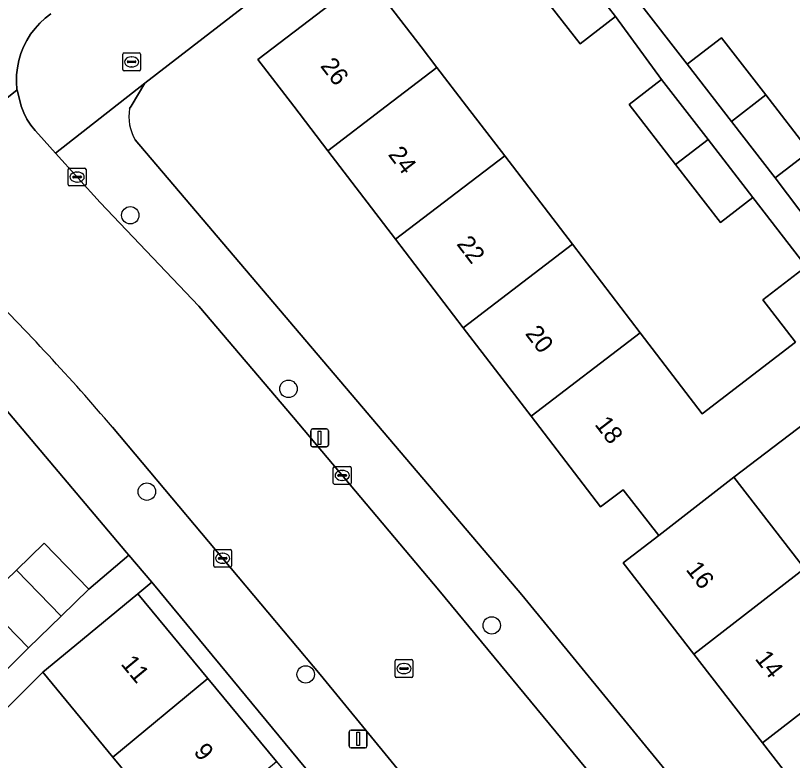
# Model space of a CAD drawing. Extents: x 159217 to 160349, y 381246 to 382172.
# Drawn here: x 159617.29 to 159660.85, y 381463.3 to 381505.08 of the extents above; entities that cross this region are included whole.
import ezdxf

# ---------------------------------------------------------------- set-up
doc = ezdxf.new("R2010")
doc.units = 0
for name, color, linetype in [('IMGEO_Boom', 7, 'Continuous'), ('IMGEO_Brandkraan', 7, 'Continuous'), ('IMGEO_Erf', 7, 'Continuous'), ('IMGEO_Kolk', 7, 'Continuous'), ('IMGEO_Lichtmast', 7, 'Continuous'), ('IMGEO_Muur', 7, 'Continuous'), ('IMGEO_Pand', 7, 'Continuous'), ('IMGEO_Pand_nummerreeks', 7, 'Continuous'), ('IMGEO_Rijbaan_lokaal_gesloten', 7, 'Continuous'), ('IMGEO_Rijbaan_lokaal_open', 7, 'Continuous'), ('IMGEO_Rioolput', 7, 'Continuous'), ('IMGEO_Voetpad_open', 7, 'Continuous')]:
    doc.layers.add(name, color=color, linetype=linetype)

msp = doc.modelspace()

# ---------------------------------------------------------------- linework, layer by layer
at = {"layer": 'IMGEO_Boom'}
for centre in [(159623.723, 381493.879), (159632.596, 381484.143), (159624.654, 381478.379), (159643.993, 381470.875), (159633.561, 381468.127)]:
    msp.add_circle(centre, 0.489, dxfattribs=at)
at = {"layer": 'IMGEO_Brandkraan'}
for p, q in [((159623.375, 381502.982), (159624.227, 381502.982)), ((159623.3, 381502.056), (159623.3, 381502.908)), ((159623.602, 381502.525), (159624, 381502.525)), ((159623.788, 381502.762), (159623.813, 381502.762)), ((159624.301, 381502.908), (159624.301, 381502.056)), ((159623.559, 381502.476), (159623.559, 381502.488)), ((159623.997, 381502.439), (159623.599, 381502.439)), ((159623.811, 381502.202), (159623.786, 381502.202)), ((159624.043, 381502.488), (159624.043, 381502.476)), ((159624.227, 381501.982), (159623.375, 381501.982))]:
    msp.add_line(p, q, dxfattribs=at)
for points in [[(159623.375, 381502.982), (159624.227, 381502.982)], [(159623.3, 381502.056), (159623.3, 381502.908)], [(159624.301, 381502.908), (159624.301, 381502.056)], [(159624.227, 381501.982), (159623.375, 381501.982)]]:
    msp.add_lwpolyline(points, dxfattribs=at)
for centre, radius, start, end in [((159623.377, 381502.906), 0.0765, 91.552, 178.448), ((159623.377, 381502.906), 0.0765, 91.552, 178.448), ((159624.225, 381502.906), 0.0765, 1.552, 88.448), ((159624.225, 381502.906), 0.0765, 1.552, 88.448), ((159623.599, 381502.485), 0.0403, 85.8775, 175.7526), ((159624.004, 381502.487), 0.0386, 1.7309, 96.639), ((159623.596, 381502.475), 0.0366, 178.938, 274.7102), ((159624, 381502.482), 0.043, 264.8664, 352.4533), ((159623.377, 381502.058), 0.0765, 181.552, 268.448), ((159623.377, 381502.058), 0.0765, 181.552, 268.448), ((159624.225, 381502.058), 0.0765, 271.552, 358.448), ((159624.225, 381502.058), 0.0765, 271.552, 358.448)]:
    msp.add_arc(centre, radius, start, end, dxfattribs=at)
for centre, major_axis, ratio, start_param, end_param in [((159623.787, 381502.482), (-0.387, 0.002), 0.722429, 4.712389, 7.853982), ((159623.812, 381502.482), (-0.39, 0.002), 0.717154, 1.570796, 4.712389)]:
    msp.add_ellipse(centre, major_axis=major_axis, ratio=ratio, start_param=start_param, end_param=end_param, dxfattribs=at)
at = {"layer": 'IMGEO_Erf'}
for points in [[(159662.423, 381530.546), (159644.097, 381516.39), (159647.229, 381512.335), (159649.208, 381513.865), (159651.723, 381510.614), (159654.122, 381507.513), (159652.144, 381505.982), (159654.957, 381502.346), (159656.875, 381503.83), (159659.354, 381500.626), (159661.802, 381497.46), (159659.885, 381495.977), (159662.59, 381492.384)], [(159651.697, 381500.09), (159653.519, 381501.497), (159650.929, 381505.032), (159648.942, 381503.494), (159646.602, 381506.519), (159644.021, 381509.855), (159643.217, 381509.233), (159640.081, 381513.289), (159624.547, 381501.291), (159623.773, 381500), (159623.689, 381499.86)], [(159663.026, 381459.316), (159659.178, 381464.284), (159655.324, 381469.259), (159651.361, 381474.376), (159653.355, 381475.921), (159651.355, 381478.483), (159650.092, 381477.517), (159646.196, 381482.609), (159642.397, 381487.574), (159638.604, 381492.532), (159634.806, 381497.496), (159632.89, 381500), (159630.885, 381502.621), (159636.997, 381507.297), (159640.036, 381503.326), (159640.919, 381502.173), (159642.583, 381500), (159644.719, 381497.21), (159648.514, 381492.254), (159652.316, 381487.289), (159655.798, 381482.741), (159661.026, 381486.762), (159659.198, 381489.139), (159661.615, 381490.998), (159658.635, 381494.873), (159656.813, 381493.466), (159654.297, 381496.722), (159651.697, 381500.09)], [(159623.993, 381498.112), (159645.679, 381472.593), (159658.538, 381456.878), (159678.665, 381431.396)], [(159665.99, 381485.608), (159657.568, 381479.184), (159661.532, 381474.067)], [(159612.97, 381464.542), (159618.009, 381469.609), (159615.499, 381472.19), (159617.339, 381473.98), (159618.898, 381475.496), (159621.408, 381472.915), (159623.653, 381474.817), (159623.522, 381474.971), (159616.137, 381483.686)], [(159652.201, 381439.407), (159652.095, 381440.154), (159651.623, 381441.001), (159625.029, 381473.192), (159624.932, 381473.307), (159624.153, 381472.647), (159628.077, 381467.895), (159631.924, 381463.237), (159635.869, 381458.46), (159639.652, 381453.88), (159643.436, 381449.298), (159647.306, 381444.612), (159641.976, 381440.21), (159638.792, 381444.065), (159638.106, 381444.896), (159634.322, 381449.478), (159630.539, 381454.058), (159626.594, 381458.835), (159622.747, 381463.493), (159618.823, 381468.245), (159608.483, 381457.973)]]:
    msp.add_lwpolyline(points, dxfattribs=at)
msp.add_arc((159626.26, 381499.407), 2.61, 169.9985, 209.7331, dxfattribs=at)
at = {"layer": 'IMGEO_Kolk'}
for p, q in [((159620.243, 381495.598), (159620.243, 381496.45)), ((159620.318, 381496.524), (159621.17, 381496.524)), ((159621.244, 381496.45), (159621.244, 381495.598)), ((159620.502, 381496.018), (159620.502, 381496.03)), ((159620.94, 381495.981), (159620.542, 381495.981)), ((159620.545, 381496.067), (159620.943, 381496.067)), ((159620.731, 381496.304), (159620.756, 381496.304)), ((159620.986, 381496.03), (159620.986, 381496.018)), ((159621.17, 381495.524), (159620.318, 381495.524)), ((159620.754, 381495.744), (159620.729, 381495.744)), ((159635.109, 381478.861), (159635.109, 381479.713)), ((159635.184, 381479.787), (159636.036, 381479.787)), ((159635.597, 381479.567), (159635.622, 381479.567)), ((159636.11, 381479.713), (159636.11, 381478.861)), ((159635.368, 381479.281), (159635.368, 381479.293)), ((159635.806, 381479.244), (159635.408, 381479.244)), ((159635.411, 381479.33), (159635.809, 381479.33)), ((159635.62, 381479.007), (159635.595, 381479.007)), ((159635.852, 381479.293), (159635.852, 381479.281)), ((159636.036, 381478.787), (159635.184, 381478.787)), ((159628.404, 381474.212), (159628.404, 381475.064)), ((159628.479, 381475.138), (159629.331, 381475.138)), ((159629.405, 381475.064), (159629.405, 381474.212)), ((159628.663, 381474.632), (159628.663, 381474.644)), ((159628.706, 381474.681), (159629.104, 381474.681)), ((159628.892, 381474.918), (159628.917, 381474.918)), ((159629.147, 381474.644), (159629.147, 381474.632)), ((159629.101, 381474.595), (159628.703, 381474.595)), ((159628.915, 381474.358), (159628.89, 381474.358)), ((159629.331, 381474.138), (159628.479, 381474.138))]:
    msp.add_line(p, q, dxfattribs=at)
for points in [[(159620.243, 381495.598), (159620.243, 381496.45)], [(159620.318, 381496.524), (159621.17, 381496.524)], [(159621.244, 381496.45), (159621.244, 381495.598)], [(159621.17, 381495.524), (159620.318, 381495.524)], [(159635.109, 381478.861), (159635.109, 381479.713)], [(159635.184, 381479.787), (159636.036, 381479.787)], [(159636.11, 381479.713), (159636.11, 381478.861)], [(159636.036, 381478.787), (159635.184, 381478.787)], [(159628.404, 381474.212), (159628.404, 381475.064)], [(159628.479, 381475.138), (159629.331, 381475.138)], [(159629.405, 381475.064), (159629.405, 381474.212)], [(159629.331, 381474.138), (159628.479, 381474.138)]]:
    msp.add_lwpolyline(points, dxfattribs=at)
for centre, radius, start, end in [((159620.32, 381496.448), 0.0765, 91.552, 178.448), ((159620.32, 381496.448), 0.0765, 91.552, 178.448), ((159621.168, 381496.448), 0.0765, 1.552, 88.448), ((159621.168, 381496.448), 0.0765, 1.552, 88.448), ((159620.542, 381496.027), 0.0403, 85.8775, 175.7526), ((159620.539, 381496.017), 0.0366, 178.938, 274.7102), ((159620.943, 381496.024), 0.043, 264.8664, 352.4533), ((159620.947, 381496.029), 0.0386, 1.7309, 96.639), ((159620.32, 381495.6), 0.0765, 181.552, 268.448), ((159620.32, 381495.6), 0.0765, 181.552, 268.448), ((159621.168, 381495.6), 0.0765, 271.552, 358.448), ((159621.168, 381495.6), 0.0765, 271.552, 358.448), ((159635.186, 381479.711), 0.0765, 91.552, 178.448), ((159635.186, 381479.711), 0.0765, 91.552, 178.448), ((159636.034, 381479.711), 0.0765, 1.552, 88.448), ((159636.034, 381479.711), 0.0765, 1.552, 88.448), ((159635.408, 381479.29), 0.0403, 85.8775, 175.7526), ((159635.405, 381479.28), 0.0366, 178.938, 274.7102), ((159635.809, 381479.287), 0.043, 264.8664, 352.4533), ((159635.813, 381479.292), 0.0386, 1.7309, 96.639), ((159635.186, 381478.863), 0.0765, 181.552, 268.448), ((159635.186, 381478.863), 0.0765, 181.552, 268.448), ((159636.034, 381478.863), 0.0765, 271.552, 358.448), ((159636.034, 381478.863), 0.0765, 271.552, 358.448), ((159628.481, 381475.062), 0.0765, 91.552, 178.448), ((159628.481, 381475.062), 0.0765, 91.552, 178.448), ((159629.329, 381475.062), 0.0765, 1.552, 88.448), ((159629.329, 381475.062), 0.0765, 1.552, 88.448), ((159628.703, 381474.641), 0.0403, 85.8775, 175.7526), ((159628.7, 381474.631), 0.0366, 178.938, 274.7102), ((159629.104, 381474.638), 0.043, 264.8664, 352.4533), ((159629.108, 381474.643), 0.0386, 1.7309, 96.639), ((159628.481, 381474.214), 0.0765, 181.552, 268.448), ((159628.481, 381474.214), 0.0765, 181.552, 268.448), ((159629.329, 381474.214), 0.0765, 271.552, 358.448), ((159629.329, 381474.214), 0.0765, 271.552, 358.448)]:
    msp.add_arc(centre, radius, start, end, dxfattribs=at)
for centre, major_axis, ratio, start_param, end_param in [((159620.73, 381496.024), (-0.387, 0.002), 0.722429, 4.712389, 7.853982), ((159620.755, 381496.024), (-0.39, 0.002), 0.717154, 1.570796, 4.712389), ((159635.596, 381479.287), (-0.387, 0.002), 0.722429, 4.712389, 7.853982), ((159635.621, 381479.287), (-0.39, 0.002), 0.717154, 1.570796, 4.712389), ((159628.891, 381474.638), (-0.387, 0.002), 0.722429, 4.712389, 7.853982), ((159628.916, 381474.638), (-0.39, 0.002), 0.717154, 1.570796, 4.712389)]:
    msp.add_ellipse(centre, major_axis=major_axis, ratio=ratio, start_param=start_param, end_param=end_param, dxfattribs=at)
at = {"layer": 'IMGEO_Lichtmast'}
for p, q in [((159633.842, 381480.992), (159633.842, 381481.792)), ((159633.842, 381481.792), (159633.842, 381480.992)), ((159633.942, 381481.892), (159634.732, 381481.892)), ((159634.732, 381481.892), (159633.942, 381481.892)), ((159634.832, 381481.792), (159634.832, 381480.992)), ((159634.832, 381480.992), (159634.832, 381481.792)), ((159634.732, 381480.892), (159633.942, 381480.892)), ((159633.942, 381480.892), (159634.732, 381480.892)), ((159636.002, 381464.105), (159636.002, 381464.905)), ((159636.002, 381464.905), (159636.002, 381464.105)), ((159636.102, 381465.005), (159636.892, 381465.005)), ((159636.892, 381465.005), (159636.102, 381465.005)), ((159636.992, 381464.905), (159636.992, 381464.105)), ((159636.992, 381464.105), (159636.992, 381464.905)), ((159636.892, 381464.005), (159636.102, 381464.005)), ((159636.102, 381464.005), (159636.892, 381464.005))]:
    msp.add_line(p, q, dxfattribs=at)
for points in [[(159634.262, 381481.767), (159634.412, 381481.767), (159634.412, 381481.017), (159634.262, 381481.017), (159634.262, 381481.767)], [(159636.422, 381464.88), (159636.572, 381464.88), (159636.572, 381464.13), (159636.422, 381464.13), (159636.422, 381464.88)]]:
    msp.add_lwpolyline(points, dxfattribs=at)
for centre, start, end in [((159633.942, 381481.792), 90, 180), ((159633.942, 381481.792), 90, 180), ((159634.732, 381481.792), 0, 90), ((159634.732, 381481.792), 360, 90), ((159633.942, 381480.992), 180, 270), ((159633.942, 381480.992), 180, 270), ((159634.732, 381480.992), 270, 0), ((159634.732, 381480.992), 270, 0), ((159636.102, 381464.905), 90, 180), ((159636.102, 381464.905), 90, 180), ((159636.892, 381464.905), 0, 90), ((159636.892, 381464.905), 360, 90), ((159636.102, 381464.105), 180, 270), ((159636.102, 381464.105), 180, 270), ((159636.892, 381464.105), 270, 0), ((159636.892, 381464.105), 270, 0)]:
    msp.add_arc(centre, 0.1, start, end, dxfattribs=at)
at = {"layer": 'IMGEO_Muur'}
msp.add_lwpolyline([(159616.137, 381483.686), (159623.522, 381474.971)], dxfattribs=at)
at = {"layer": 'IMGEO_Pand'}
for points in [[(159646.602, 381506.519), (159648.942, 381503.494), (159650.929, 381505.032), (159648.597, 381508.046)], [(159634.806, 381497.496), (159638.078, 381500), (159640.919, 381502.173), (159640.036, 381503.326), (159636.997, 381507.297), (159630.885, 381502.621), (159632.89, 381500)], [(159654.957, 381502.346), (159657.436, 381499.142), (159659.354, 381500.626), (159656.875, 381503.83)], [(159634.806, 381497.496), (159638.604, 381492.532), (159644.719, 381497.21), (159642.583, 381500), (159640.919, 381502.173), (159638.078, 381500)], [(159656.119, 381498.13), (159653.519, 381501.497), (159651.697, 381500.09), (159654.297, 381496.722)], [(159659.354, 381500.626), (159657.436, 381499.142), (159659.885, 381495.977), (159661.802, 381497.46)], [(159656.119, 381498.13), (159654.297, 381496.722), (159656.813, 381493.466), (159658.635, 381494.873)], [(159642.397, 381487.574), (159648.514, 381492.254), (159644.719, 381497.21), (159638.604, 381492.532)], [(159642.397, 381487.574), (159646.196, 381482.609), (159652.316, 381487.289), (159648.514, 381492.254)], [(159665.066, 381489.161), (159662.897, 381491.984), (159661.615, 381490.998), (159659.198, 381489.139), (159661.026, 381486.762), (159655.798, 381482.741), (159652.316, 381487.289), (159646.196, 381482.609), (159650.092, 381477.517), (159651.355, 381478.483), (159653.355, 381475.921), (159657.568, 381479.184), (159665.99, 381485.608), (159667.129, 381486.477)], [(159657.568, 381479.184), (159653.355, 381475.921), (159651.361, 381474.376), (159655.324, 381469.259), (159661.532, 381474.067)], [(159617.339, 381473.98), (159619.849, 381471.399), (159621.408, 381472.915), (159618.898, 381475.496)], [(159617.339, 381473.98), (159615.499, 381472.19), (159618.009, 381469.609), (159619.849, 381471.399)], [(159665.385, 381469.092), (159661.532, 381474.067), (159655.324, 381469.259), (159659.178, 381464.284)], [(159622.747, 381463.493), (159628.077, 381467.895), (159624.153, 381472.647), (159620.298, 381469.464), (159618.823, 381468.245)], [(159665.385, 381469.092), (159659.178, 381464.284), (159663.026, 381459.316), (159669.232, 381464.125)], [(159622.747, 381463.493), (159626.594, 381458.835), (159631.924, 381463.237), (159628.077, 381467.895)]]:
    msp.add_lwpolyline(points, close=True, dxfattribs=at)
at = {"layer": 'IMGEO_Rijbaan_lokaal_gesloten'}
msp.add_lwpolyline([(159616.217, 381500), (159617.375, 381500.923), (159617.373, 381500.941), (159617.344, 381501.346), (159617.352, 381501.753), (159617.397, 381502.156), (159617.477, 381502.554), (159617.592, 381502.944), (159617.742, 381503.321), (159617.925, 381503.684), (159618.139, 381504.029), (159618.384, 381504.353), (159618.656, 381504.654), (159618.954, 381504.93), (159619.276, 381505.178)], dxfattribs=at)
at = {"layer": 'IMGEO_Rijbaan_lokaal_open'}
for points in [[(159641.019, 381472.846), (159632.882, 381482.53), (159627.569, 381488.79), (159622.028, 381494.6), (159619.537, 381497.357), (159618.573, 381498.425), (159618.392, 381498.626), (159618.148, 381498.941), (159617.933, 381499.277), (159617.75, 381499.631), (159617.598, 381500), (159617.375, 381500.923), (159616.217, 381500), (159610.082, 381495.112)], [(159622.722, 381481.996), (159634.378, 381468.127), (159644.872, 381455.298), (159653.953, 381443.607), (159654.315, 381443.064), (159661.967, 381447.007), (159656.153, 381454.295), (159649.268, 381462.862), (159641.019, 381472.846)]]:
    msp.add_lwpolyline(points, dxfattribs=at)
msp.add_arc((159522.53, 381396.515), 131.702, 40.47009, 45.16941, dxfattribs=at)
at = {"layer": 'IMGEO_Rioolput'}
for p, q in [((159638.646, 381468.954), (159639.498, 381468.954)), ((159638.571, 381468.028), (159638.571, 381468.88)), ((159639.059, 381468.734), (159639.084, 381468.734)), ((159639.572, 381468.88), (159639.572, 381468.028)), ((159638.83, 381468.448), (159638.83, 381468.46)), ((159639.268, 381468.411), (159638.87, 381468.411)), ((159638.873, 381468.497), (159639.271, 381468.497)), ((159639.082, 381468.174), (159639.057, 381468.174)), ((159639.314, 381468.46), (159639.314, 381468.448)), ((159639.498, 381467.954), (159638.646, 381467.954))]:
    msp.add_line(p, q, dxfattribs=at)
for points in [[(159638.646, 381468.954), (159639.498, 381468.954)], [(159638.571, 381468.028), (159638.571, 381468.88)], [(159639.572, 381468.88), (159639.572, 381468.028)], [(159639.498, 381467.954), (159638.646, 381467.954)]]:
    msp.add_lwpolyline(points, dxfattribs=at)
for centre, radius, start, end in [((159638.648, 381468.878), 0.0765, 91.552, 178.448), ((159638.648, 381468.878), 0.0765, 91.552, 178.448), ((159639.496, 381468.878), 0.0765, 1.552, 88.448), ((159639.496, 381468.878), 0.0765, 1.552, 88.448), ((159638.87, 381468.457), 0.0403, 85.8775, 175.7526), ((159638.867, 381468.447), 0.0366, 178.938, 274.7102), ((159639.271, 381468.454), 0.043, 264.8664, 352.4533), ((159639.275, 381468.459), 0.0386, 1.7309, 96.639), ((159638.648, 381468.03), 0.0765, 181.552, 268.448), ((159638.648, 381468.03), 0.0765, 181.552, 268.448), ((159639.496, 381468.03), 0.0765, 271.552, 358.448), ((159639.496, 381468.03), 0.0765, 271.552, 358.448)]:
    msp.add_arc(centre, radius, start, end, dxfattribs=at)
for centre, major_axis, ratio, start_param, end_param in [((159639.058, 381468.454), (-0.387, 0.002), 0.722429, 4.712389, 7.853982), ((159639.083, 381468.454), (-0.39, 0.002), 0.717154, 1.570796, 4.712389)]:
    msp.add_ellipse(centre, major_axis=major_axis, ratio=ratio, start_param=start_param, end_param=end_param, dxfattribs=at)
at = {"layer": 'IMGEO_Voetpad_open'}
msp.add_lwpolyline([(159652.144, 381505.982), (159649.744, 381509.084), (159647.229, 381512.335), (159644.097, 381516.39), (159642.874, 381515.446), (159646.008, 381511.393), (159648.597, 381508.046), (159650.929, 381505.032), (159653.519, 381501.497), (159656.119, 381498.13), (159658.635, 381494.873), (159661.615, 381490.998), (159662.897, 381491.984), (159662.59, 381492.384), (159659.885, 381495.977), (159657.436, 381499.142), (159654.957, 381502.346)], close=True, dxfattribs=at)
for points in [[(159619.276, 381505.178), (159618.954, 381504.93), (159618.656, 381504.654), (159618.384, 381504.353), (159618.139, 381504.029), (159617.925, 381503.684), (159617.742, 381503.321), (159617.592, 381502.944), (159617.477, 381502.554), (159617.397, 381502.156), (159617.352, 381501.753), (159617.344, 381501.346), (159617.373, 381500.941), (159617.375, 381500.923), (159617.598, 381500), (159617.75, 381499.631), (159617.933, 381499.277), (159618.148, 381498.941), (159618.392, 381498.626), (159618.573, 381498.425), (159619.537, 381497.357), (159624.547, 381501.291), (159640.081, 381513.289)], [(159623.689, 381499.86), (159623.773, 381500), (159624.547, 381501.291), (159619.537, 381497.357), (159622.028, 381494.6), (159627.569, 381488.79), (159632.882, 381482.53), (159641.019, 381472.846), (159649.268, 381462.862), (159656.153, 381454.295), (159661.967, 381447.007), (159667.02, 381439.927), (159671.548, 381432.756), (159673.95, 381428.491), (159675.233, 381425.821), (159678.071, 381427.063), (159680.565, 381429.027), (159678.665, 381431.396), (159658.538, 381456.878), (159645.679, 381472.593), (159623.993, 381498.112)], [(159615.382, 381489.917), (159613.896, 381491.532), (159611.723, 381493.938), (159609.226, 381490.692), (159611.256, 381488.706), (159616.137, 381483.686), (159623.522, 381474.971), (159623.653, 381474.817), (159624.932, 381473.307), (159625.029, 381473.192), (159651.623, 381441.001), (159654.605, 381437.657)], [(159644.872, 381455.298), (159634.378, 381468.127), (159622.722, 381481.996)], [(159608.483, 381457.973), (159618.823, 381468.245), (159620.298, 381469.464), (159624.153, 381472.647), (159624.932, 381473.307), (159623.653, 381474.817), (159621.408, 381472.915), (159619.849, 381471.399), (159618.009, 381469.609), (159612.97, 381464.542)]]:
    msp.add_lwpolyline(points, dxfattribs=at)
for centre, radius, start, end in [((159626.26, 381499.407), 2.61, 169.9985, 209.7331), ((159522.53, 381396.515), 131.702, 40.47009, 45.16941)]:
    msp.add_arc(centre, radius, start, end, dxfattribs=at)

# ---------------------------------------------------------------- texts
at = {"layer": 'IMGEO_Pand_nummerreeks'}
for s, rotation, p in [('26', 307.4175, (159634.346, 381502.246)), ('24', 307.4195, (159638.146, 381497.277)), ('22', 307.4195, (159641.986, 381492.259)), ('20', 307.4195, (159645.83, 381487.233)), ('18', 307.4197, (159649.729, 381482.141)), ('16', 307.7598, (159654.84, 381474)), ('14', 307.7598, (159658.715, 381468.997)), ('11', 309.552, (159623.157, 381468.701)), ('9', 309.552, (159627.237, 381463.762))]:
    msp.add_text(s, height=1, rotation=rotation, dxfattribs=at).set_placement(p)

doc.saveas('drawing.dxf')
